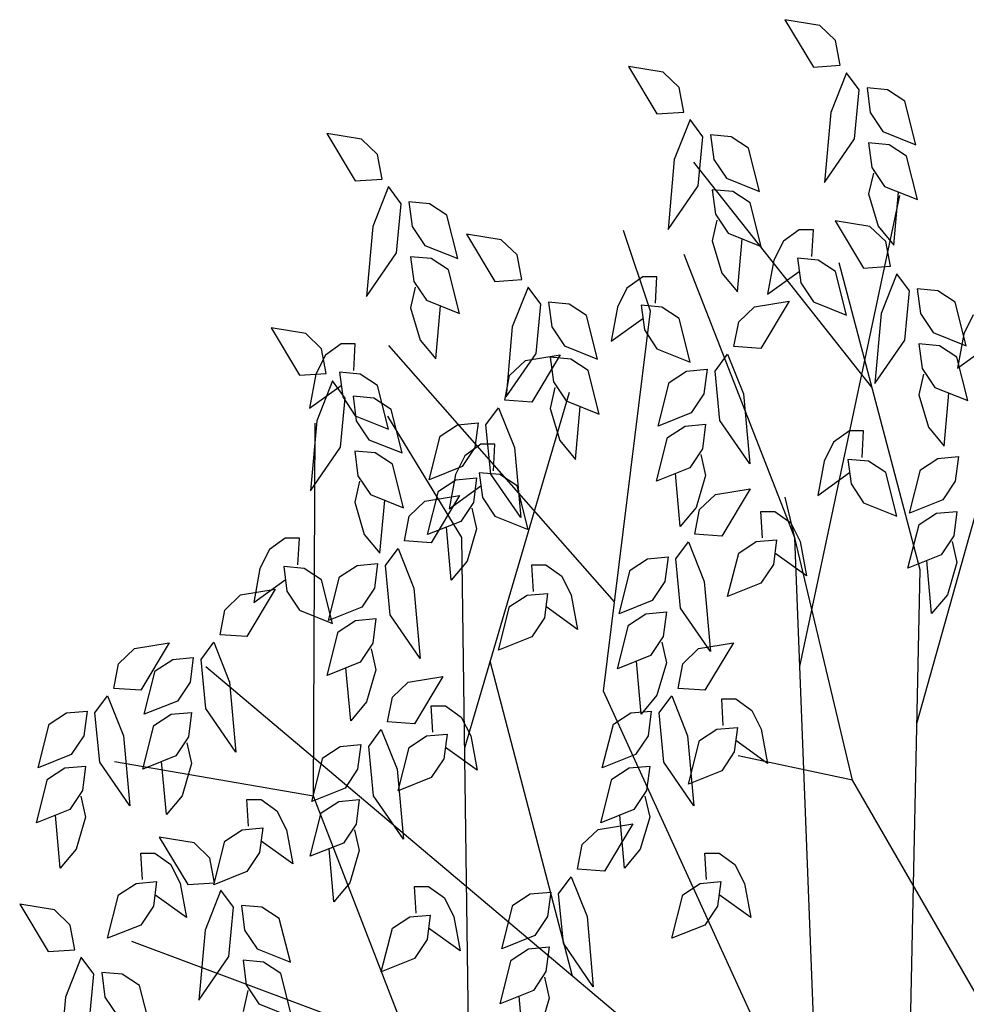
# Model space of a CAD drawing. Header units: metres. Extents: x -54 to 109, y -117 to 84.
# Tile 647 of 656: x 67.48 to 73.32, y 78.23 to 84.3. Entities that reach past the tile are written whole.
import ezdxf

# ---------------------------------------------------------------- set-up
doc = ezdxf.new("R2010")
doc.units = ezdxf.units.M
doc.layers.add('N-WE-GR-BOOM-SD', color=90, linetype='Continuous', lineweight=25)

# ---------------------------------------------------------------- blocks, each defined once
blk = doc.blocks.new('SGR-BOOM_S08_C_ZIJ-D')
at = {"extrusion": (0, 0, -1)}
for p, q in [((-0.4106, 9.4207), (-0.5534, 9.4402)), ((-0.5534, 9.4402), (-0.4365, 9.278)), ((-0.3456, 9.3688), (-0.4106, 9.4207)), ((-0.3262, 9.2844), (-0.3456, 9.3688)), ((-1.054, 9.26), (-1.1968, 9.2795)), ((-1.1968, 9.2795), (-1.0799, 9.1172)), ((-0.4365, 9.278), (-0.3262, 9.2844)), ((-0.989, 9.2081), (-1.054, 9.26)), ((-0.3002, 9.2585), (-0.3651, 9.1222)), ((-0.2482, 9.2001), (-0.3002, 9.2585)), ((-0.9695, 9.1237), (-0.989, 9.2081)), ((-0.2677, 9.0314), (-0.2482, 9.2001)), ((-0.2158, 9.2066), (-0.2028, 9.1222)), ((-0.1313, 9.2001), (-0.2158, 9.2066)), ((-0.0599, 9.1611), (-0.1313, 9.2001)), ((-0.0144, 9.0119), (-0.0599, 9.1611)), ((-1.0799, 9.1172), (-0.9695, 9.1237)), ((-0.3651, 9.1222), (-0.3911, 8.8821)), ((-0.2028, 9.1222), (-0.1508, 9.0573)), ((-0.9436, 9.0977), (-1.0085, 8.9615)), ((-0.8916, 9.0393), (-0.9436, 9.0977)), ((-2.2948, 9.0304), (-2.4377, 9.0498)), ((-2.4377, 9.0498), (-2.3208, 8.8876)), ((-0.8591, 9.0458), (-0.8462, 8.9615)), ((-0.7747, 9.0393), (-0.8591, 9.0458)), ((-0.1508, 9.0573), (-0.0144, 9.0119)), ((-2.2299, 8.9784), (-2.2948, 9.0304)), ((-0.9111, 8.8706), (-0.8916, 9.0393)), ((-0.7033, 9.0004), (-0.7747, 9.0393)), ((-0.3911, 8.8821), (-0.2677, 9.0314)), ((-0.2093, 9.0184), (-0.1963, 8.934)), ((-0.1248, 9.0119), (-0.2093, 9.0184)), ((-0.0534, 8.9729), (-0.1248, 9.0119)), ((-2.2104, 8.8941), (-2.2299, 8.9784)), ((-0.6578, 8.8511), (-0.7033, 9.0004)), ((-1.0085, 8.9615), (-1.0345, 8.7214)), ((-0.1956, 8.1806), (-0.9282, 8.9521)), ((-0.8462, 8.9615), (-0.7942, 8.8966)), ((-0.008, 8.8237), (-0.0534, 8.9729)), ((-0.1898, 8.9145), (-0.2093, 8.8432)), ((-0.1963, 8.934), (-0.1443, 8.8691)), ((-2.3208, 8.8876), (-2.2104, 8.8941)), ((-0.7942, 8.8966), (-0.6578, 8.8511)), ((-2.1844, 8.8681), (-2.2493, 8.7318)), ((-2.1324, 8.8097), (-2.1844, 8.8681)), ((-1.0345, 8.7214), (-0.9111, 8.8706)), ((-0.8527, 8.8576), (-0.8397, 8.7733)), ((-0.7682, 8.8511), (-0.8527, 8.8576)), ((-0.6968, 8.8122), (-0.7682, 8.8511)), ((-0.2093, 8.8432), (-0.1703, 8.7328)), ((-0.1443, 8.8691), (-0.008, 8.8237)), ((-0.1054, 8.6679), (-0.0859, 8.8496)), ((-2.1519, 8.641), (-2.1324, 8.8097)), ((-2.1, 8.8162), (-2.087, 8.7318)), ((-2.0156, 8.8097), (-2.1, 8.8162)), ((-1.9441, 8.7708), (-2.0156, 8.8097)), ((-0.6513, 8.663), (-0.6968, 8.8122)), ((-0.4919, 7.2241), (-0.0804, 8.8378)), ((-0.8397, 8.7733), (-0.7877, 8.7084)), ((-1.8987, 8.6215), (-1.9441, 8.7708)), ((-0.8332, 8.7538), (-0.8527, 8.6824)), ((-0.2038, 8.7318), (-0.3466, 8.7513)), ((-0.3466, 8.7513), (-0.2297, 8.5891)), ((-2.2493, 8.7318), (-2.2753, 8.4917)), ((-2.087, 8.7318), (-2.035, 8.6669)), ((-1.7203, 8.6859), (-1.8632, 8.7054)), ((-1.8632, 8.7054), (-1.7463, 8.5431)), ((-1.1065, 8.4412), (-1.2173, 8.7182)), ((-0.7877, 8.7084), (-0.6513, 8.663)), ((-0.495, 8.7199), (-0.5599, 8.6809)), ((-0.4365, 8.7199), (-0.495, 8.7199)), ((-0.443, 8.629), (-0.4365, 8.7199)), ((-0.1388, 8.6799), (-0.2038, 8.7318)), ((-0.1703, 8.7328), (-0.1054, 8.6679)), ((-1.6554, 8.634), (-1.7203, 8.6859)), ((-0.8527, 8.6824), (-0.8137, 8.5721)), ((-0.7488, 8.5072), (-0.7293, 8.6889)), ((-0.5599, 8.6809), (-0.5989, 8.616)), ((-0.1194, 8.5956), (-0.1388, 8.6799)), ((-2.2753, 8.4917), (-2.1519, 8.641)), ((-2.035, 8.6669), (-1.8987, 8.6215)), ((-2.0935, 8.628), (-2.0805, 8.5436)), ((-2.0091, 8.6215), (-2.0935, 8.628)), ((-1.9376, 8.5826), (-2.0091, 8.6215)), ((-1.6359, 8.5496), (-1.6554, 8.634)), ((-0.5125, 7.6652), (-0.9679, 8.6351)), ((-0.5989, 8.616), (-0.6249, 8.4992)), ((-0.5015, 8.6225), (-0.4885, 8.5382)), ((-0.4171, 8.616), (-0.5015, 8.6225)), ((-0.3456, 8.5771), (-0.4171, 8.616)), ((0.0021, 7.5549), (-0.3305, 8.6074)), ((-1.8922, 8.4333), (-1.9376, 8.5826)), ((-0.8137, 8.5721), (-0.7488, 8.5072)), ((-0.6249, 8.4992), (-0.495, 8.5771)), ((-0.3002, 8.4278), (-0.3456, 8.5771)), ((-0.2297, 8.5891), (-0.1194, 8.5956)), ((-2.0805, 8.5436), (-2.0285, 8.4787)), ((-1.7463, 8.5431), (-1.6359, 8.5496)), ((-1.1384, 8.5591), (-1.2033, 8.5202)), ((-1.0799, 8.5591), (-1.1384, 8.5591)), ((-1.0864, 8.4683), (-1.0799, 8.5591)), ((-0.4885, 8.5382), (-0.4365, 8.4733)), ((-0.0934, 8.5696), (-0.1583, 8.4333)), ((-0.0414, 8.5112), (-0.0934, 8.5696)), ((-2.074, 8.5242), (-2.0935, 8.4528)), ((-1.6099, 8.5237), (-1.6749, 8.3874)), ((-1.558, 8.4653), (-1.6099, 8.5237)), ((-1.2033, 8.5202), (-1.2423, 8.4553)), ((-0.0609, 8.3425), (-0.0414, 8.5112)), ((-0.009, 8.5177), (0.004, 8.4333)), ((0.0755, 8.5112), (-0.009, 8.5177)), ((0.1469, 8.4723), (0.0755, 8.5112)), ((-2.0285, 8.4787), (-1.8922, 8.4333)), ((-1.5255, 8.4718), (-1.5125, 8.3874)), ((-1.4411, 8.4653), (-1.5255, 8.4718)), ((-0.6788, 8.4563), (-0.536, 8.4758)), ((-0.536, 8.4758), (-0.6528, 8.3135)), ((-0.4365, 8.4733), (-0.3002, 8.4278)), ((0.1924, 8.323), (0.1469, 8.4723)), ((-2.0935, 8.4528), (-2.0545, 8.3425)), ((-1.9896, 8.2776), (-1.9701, 8.4593)), ((-1.5775, 8.2965), (-1.558, 8.4653)), ((-1.3697, 8.4263), (-1.4411, 8.4653)), ((-1.3005, 7.1395), (-1.1065, 8.4412)), ((-1.2423, 8.4553), (-1.2683, 8.3385)), ((-1.1449, 8.4618), (-1.1319, 8.3774)), ((-1.0605, 8.4553), (-1.1449, 8.4618)), ((-0.989, 8.4164), (-1.0605, 8.4553)), ((-0.7438, 8.4044), (-0.6788, 8.4563)), ((-1.3242, 8.2771), (-1.3697, 8.4263)), ((-1.2683, 8.3385), (-1.1384, 8.4164)), ((-0.9436, 8.2671), (-0.989, 8.4164)), ((-0.7632, 8.32), (-0.7438, 8.4044)), ((-0.1583, 8.4333), (-0.1843, 8.1932)), ((0.004, 8.4333), (0.056, 8.3684)), ((0.2213, 8.4283), (0.1824, 8.3634)), ((-2.5246, 8.3644), (-2.6674, 8.3839)), ((-2.6674, 8.3839), (-2.5505, 8.2217)), ((-1.6749, 8.3874), (-1.7009, 8.1473)), ((-1.5125, 8.3874), (-1.4606, 8.3225)), ((-1.1319, 8.3774), (-1.0799, 8.3125)), ((0.056, 8.3684), (0.1924, 8.323)), ((-2.4596, 8.3125), (-2.5246, 8.3644)), ((-2.0545, 8.3425), (-1.9896, 8.2776)), ((-0.1843, 8.1932), (-0.0609, 8.3425)), ((0.1824, 8.3634), (0.1564, 8.2466)), ((-2.4402, 8.2282), (-2.4596, 8.3125)), ((-2.3792, 8.3295), (-2.4441, 8.2906)), ((-2.3208, 8.3295), (-2.3792, 8.3295)), ((-2.3273, 8.2386), (-2.3208, 8.3295)), ((-1.2549, 7.4456), (-2.1828, 8.3233)), ((-1.4606, 8.3225), (-1.3242, 8.2771)), ((-1.0799, 8.3125), (-0.9436, 8.2671)), ((-0.6528, 8.3135), (-0.7632, 8.32)), ((-0.0025, 8.3295), (0.0105, 8.2451)), ((0.082, 8.323), (-0.0025, 8.3295)), ((0.1534, 8.2841), (0.082, 8.323)), ((0.1564, 8.2466), (0.2863, 8.3245)), ((-2.4441, 8.2906), (-2.4831, 8.2257)), ((-1.7009, 8.1473), (-1.5775, 8.2965)), ((-1.6859, 8.2207), (-1.6209, 8.2726)), ((-1.6209, 8.2726), (-1.4781, 8.2921)), ((-1.4781, 8.2921), (-1.595, 8.1298)), ((-1.519, 8.2836), (-1.506, 8.1992)), ((-1.4346, 8.2771), (-1.519, 8.2836)), ((-1.3632, 8.2381), (-1.4346, 8.2771)), ((-0.8412, 8.2356), (-0.7892, 8.294)), ((-0.7892, 8.294), (-0.7243, 8.1578)), ((0.1988, 8.1348), (0.1534, 8.2841)), ((-1.3177, 8.0889), (-1.3632, 8.2381)), ((-1.0295, 8.1967), (-0.9581, 8.2356)), ((-0.9581, 8.2356), (-0.8736, 8.2421)), ((-0.8736, 8.2421), (-0.8866, 8.1578)), ((-0.8217, 8.0669), (-0.8412, 8.2356)), ((0.0105, 8.2451), (0.0625, 8.1802)), ((-2.5505, 8.2217), (-2.4402, 8.2282)), ((-2.4831, 8.2257), (-2.5091, 8.1088)), ((-2.4142, 8.2022), (-2.4791, 8.0659)), ((-2.3622, 8.1438), (-2.4142, 8.2022)), ((-2.3857, 8.2321), (-2.3727, 8.1478)), ((-2.3013, 8.2257), (-2.3857, 8.2321)), ((-2.2299, 8.1867), (-2.3013, 8.2257)), ((-1.7053, 8.1363), (-1.6859, 8.2207)), ((-1.506, 8.1992), (-1.4541, 8.1343)), ((-0.011, 7.029), (0.3901, 8.2196)), ((0.017, 8.2257), (-0.0025, 8.1543)), ((-2.5091, 8.1088), (-2.3792, 8.1867)), ((-2.1844, 8.0375), (-2.2299, 8.1867)), ((-1.4995, 8.1797), (-1.519, 8.1084)), ((-1.0749, 8.0474), (-1.0295, 8.1967)), ((0.0625, 8.1802), (0.1988, 8.1348)), ((-2.3817, 7.9751), (-2.3622, 8.1438)), ((-2.3727, 8.1478), (-2.3208, 8.0829)), ((-2.3298, 8.1503), (-2.3168, 8.0659)), ((-2.2453, 8.1438), (-2.3298, 8.1503)), ((-2.1739, 8.1049), (-2.2453, 8.1438)), ((-1.8706, 6.9454), (-1.4391, 8.1643)), ((-1.595, 8.1298), (-1.7053, 8.1363)), ((-1.4541, 8.1343), (-1.3177, 8.0889)), ((-0.8866, 8.1578), (-0.9386, 8.0929)), ((-0.7243, 8.1578), (-0.6983, 7.9177)), ((-0.0025, 8.1543), (0.0365, 8.044)), ((0.1014, 7.9791), (0.1209, 8.1608)), ((-2.1284, 7.9556), (-2.1739, 8.1049)), ((-1.7833, 8.0519), (-1.7313, 8.1103)), ((-1.7313, 8.1103), (-1.6664, 7.9741)), ((-1.519, 8.1084), (-1.4801, 7.998)), ((-1.4151, 7.9331), (-1.3956, 8.1148)), ((-2.4791, 8.0659), (-2.5051, 7.8258)), ((-2.3208, 8.0829), (-2.1844, 8.0375)), ((-2.3168, 8.0659), (-2.2648, 8.001)), ((-1.8825, 7.6657), (-2.1874, 8.0812)), ((-0.9386, 8.0929), (-1.0749, 8.0474)), ((-0.6983, 7.9177), (-0.8217, 8.0669)), ((-2.4922, 6.7795), (-2.4854, 8.0572)), ((-1.9716, 8.013), (-1.9002, 8.0519)), ((-1.9002, 8.0519), (-1.8157, 8.0584)), ((-1.8157, 8.0584), (-1.8287, 7.9741)), ((-1.7638, 7.8832), (-1.7833, 8.0519)), ((-1.036, 8.0085), (-0.9645, 8.0474)), ((-0.9645, 8.0474), (-0.8801, 8.0539)), ((-0.8801, 8.0539), (-0.8931, 7.9696)), ((-0.2882, 8.031), (-0.3531, 7.992)), ((-0.2297, 8.031), (-0.2882, 8.031)), ((-0.2362, 7.9401), (-0.2297, 8.031)), ((0.0365, 8.044), (0.1014, 7.9791)), ((-2.2648, 8.001), (-2.1284, 7.9556)), ((-2.0171, 7.8637), (-1.9716, 8.013)), ((-1.4801, 7.998), (-1.4151, 7.9331)), ((-1.0814, 7.8593), (-1.036, 8.0085)), ((-2.5051, 7.8258), (-2.3817, 7.9751)), ((-1.8287, 7.9741), (-1.8807, 7.9092)), ((-1.8048, 7.9851), (-1.8697, 7.9461)), ((-1.7463, 7.9851), (-1.8048, 7.9851)), ((-1.7528, 7.8942), (-1.7463, 7.9851)), ((-1.6664, 7.9741), (-1.6404, 7.734)), ((-0.8931, 7.9696), (-0.9451, 7.9047)), ((-0.3531, 7.992), (-0.3921, 7.9271)), ((-2.3233, 7.9621), (-2.3103, 7.8777)), ((-2.2388, 7.9556), (-2.3233, 7.9621)), ((-2.1674, 7.9167), (-2.2388, 7.9556)), ((-1.8697, 7.9461), (-1.9087, 7.8812)), ((-0.8996, 7.9501), (-0.8801, 7.8787)), ((-0.2947, 7.9336), (-0.2817, 7.8493)), ((-0.2103, 7.9271), (-0.2947, 7.9336)), ((0.0045, 7.8982), (0.076, 7.9371)), ((0.076, 7.9371), (0.1604, 7.9436)), ((0.1604, 7.9436), (0.1474, 7.8593)), ((-2.122, 7.7674), (-2.1674, 7.9167)), ((-1.8807, 7.9092), (-2.0171, 7.8637)), ((-0.9451, 7.9047), (-1.0814, 7.8593)), ((-0.3921, 7.9271), (-0.4181, 7.8103)), ((-0.1388, 7.8882), (-0.2103, 7.9271)), ((-0.0409, 7.7489), (0.0045, 7.8982)), ((-2.3103, 7.8777), (-2.2583, 7.8128)), ((-1.9781, 7.8248), (-1.9067, 7.8637)), ((-1.9087, 7.8812), (-1.9346, 7.7644)), ((-1.9067, 7.8637), (-1.8222, 7.8702)), ((-1.8222, 7.8702), (-1.8352, 7.7859)), ((-1.8112, 7.8877), (-1.7983, 7.8033)), ((-1.7268, 7.8812), (-1.8112, 7.8877)), ((-1.6404, 7.734), (-1.7638, 7.8832)), ((-1.6554, 7.8423), (-1.7268, 7.8812)), ((-0.984, 7.7035), (-1.0035, 7.8852)), ((-0.8801, 7.8787), (-0.9191, 7.7684)), ((-0.4181, 7.8103), (-0.2882, 7.8882)), ((-0.0934, 7.7389), (-0.1388, 7.8882)), ((-2.3038, 7.8583), (-2.3233, 7.7869)), ((-1.9346, 7.7644), (-1.8048, 7.8423)), ((-1.6099, 7.693), (-1.6554, 7.8423)), ((-0.8397, 7.8133), (-0.6968, 7.8328)), ((-0.6968, 7.8328), (-0.8137, 7.6706)), ((-0.2817, 7.8493), (-0.2297, 7.7844)), ((0.1474, 7.8593), (0.0954, 7.7944)), ((-2.2583, 7.8128), (-2.122, 7.7674)), ((-2.0345, 7.7904), (-1.8917, 7.8098)), ((-2.0235, 7.6756), (-1.9781, 7.8248)), ((-1.8917, 7.8098), (-2.0086, 7.6476)), ((-1.7983, 7.8033), (-1.7463, 7.7385)), ((-0.9046, 7.7614), (-0.8397, 7.8133)), ((-0.275, 6.8348), (-0.5522, 7.8042)), ((0.0954, 7.7944), (-0.0409, 7.7489)), ((-2.3233, 7.7869), (-2.2843, 7.6766)), ((-2.2194, 7.6117), (-2.1999, 7.7934)), ((-2.0995, 7.7385), (-2.0345, 7.7904)), ((-1.8352, 7.7859), (-1.8872, 7.721)), ((-1.8417, 7.7664), (-1.8222, 7.695)), ((-0.9191, 7.7684), (-0.984, 7.7035)), ((-0.9241, 7.6771), (-0.9046, 7.7614)), ((-0.2297, 7.7844), (-0.0934, 7.7389)), ((-2.119, 7.6541), (-2.0995, 7.7385)), ((-1.7463, 7.7385), (-1.6099, 7.693)), ((-0.6464, 7.6646), (-0.6528, 7.7554)), ((-0.6528, 7.7554), (-0.5944, 7.7554)), ((-0.5944, 7.7554), (-0.5295, 7.7165)), ((-0.002, 7.71), (0.0695, 7.7489)), ((0.0695, 7.7489), (0.1539, 7.7554)), ((0.1539, 7.7554), (0.1409, 7.6711)), ((-1.8872, 7.721), (-2.0235, 7.6756)), ((-1.9261, 7.5198), (-1.9456, 7.7015)), ((-1.8222, 7.695), (-1.8612, 7.5847)), ((-0.5295, 7.7165), (-0.4905, 7.6516)), ((-0.0474, 7.5607), (-0.002, 7.71)), ((-2.609, 7.6636), (-2.6739, 7.6246)), ((-2.5505, 7.6636), (-2.609, 7.6636)), ((-2.557, 7.5727), (-2.5505, 7.6636)), ((-2.2843, 7.6766), (-2.2194, 7.6117)), ((-1.8448, 5.3864), (-1.8825, 7.6657)), ((-0.8137, 7.6706), (-0.9241, 7.6771)), ((-0.4125, 5.5213), (-0.5125, 7.6652)), ((0.1409, 7.6711), (0.089, 7.6062)), ((-2.1969, 7.5697), (-2.1449, 7.6281)), ((-2.1449, 7.6281), (-2.08, 7.4919)), ((-2.0086, 7.6476), (-2.119, 7.6541)), ((-1.002, 7.5927), (-0.9501, 7.6511)), ((-0.9501, 7.6511), (-0.8851, 7.5148)), ((-0.7438, 7.6127), (-0.6723, 7.6516)), ((-0.6723, 7.6516), (-0.5879, 7.6581)), ((-0.5879, 7.6581), (-0.6009, 7.5737)), ((-0.4905, 7.6516), (-0.4645, 7.5348)), ((0.1344, 7.6516), (0.1539, 7.5802)), ((-2.6739, 7.6246), (-2.7129, 7.5597)), ((-1.1903, 7.5538), (-1.1189, 7.5927)), ((-1.1189, 7.5927), (-1.0345, 7.5992)), ((-1.0345, 7.5992), (-1.0475, 7.5148)), ((-0.9825, 7.424), (-1.002, 7.5927)), ((-0.7892, 7.4634), (-0.7438, 7.6127)), ((-0.4645, 7.5348), (-0.5944, 7.6127)), ((0.089, 7.6062), (-0.0474, 7.5607)), ((-2.7129, 7.5597), (-2.7389, 7.4429)), ((-2.6155, 7.5662), (-2.6025, 7.4819)), ((-2.5311, 7.5597), (-2.6155, 7.5662)), ((-2.4596, 7.5208), (-2.5311, 7.5597)), ((-2.3852, 7.5308), (-2.3138, 7.5697)), ((-2.3138, 7.5697), (-2.2294, 7.5762)), ((-2.2294, 7.5762), (-2.2423, 7.4919)), ((-2.1774, 7.401), (-2.1969, 7.5697)), ((-1.8612, 7.5847), (-1.9261, 7.5198)), ((-1.5885, 7.4809), (-1.595, 7.5717)), ((-1.595, 7.5717), (-1.5365, 7.5717)), ((-1.5365, 7.5717), (-1.4716, 7.5328)), ((-0.6009, 7.5737), (-0.6528, 7.5088)), ((0.05, 7.405), (0.0305, 7.5867)), ((0.1539, 7.5802), (0.1149, 7.4699)), ((-2.4307, 7.3815), (-2.3852, 7.5308)), ((-1.4716, 7.5328), (-1.4326, 7.4679)), ((-1.2358, 7.4045), (-1.1903, 7.5538)), ((-0.0672, 4.785), (0.0021, 7.5549)), ((-2.7389, 7.4429), (-2.609, 7.5208)), ((-2.4142, 7.3715), (-2.4596, 7.5208)), ((-2.2423, 7.4919), (-2.2943, 7.427)), ((-2.08, 7.4919), (-2.054, 7.2517)), ((-1.0475, 7.5148), (-1.0994, 7.4499)), ((-0.8851, 7.5148), (-0.8591, 7.2747)), ((-0.6528, 7.5088), (-0.7892, 7.4634)), ((-2.8578, 7.417), (-2.7928, 7.4689)), ((-2.7928, 7.4689), (-2.65, 7.4884)), ((-2.65, 7.4884), (-2.7668, 7.3261)), ((-2.6025, 7.4819), (-2.5505, 7.417)), ((-1.6859, 7.429), (-1.6144, 7.4679)), ((-1.6144, 7.4679), (-1.53, 7.4744)), ((-1.53, 7.4744), (-1.543, 7.39)), ((-1.4326, 7.4679), (-1.4066, 7.3511)), ((0.1149, 7.4699), (0.05, 7.405)), ((-2.2943, 7.427), (-2.4307, 7.3815)), ((-1.7313, 7.2797), (-1.6859, 7.429)), ((-1.4066, 7.3511), (-1.5365, 7.429)), ((-1.0994, 7.4499), (-1.2358, 7.4045)), ((-0.8591, 7.2747), (-0.9825, 7.424)), ((-2.8772, 7.3326), (-2.8578, 7.417)), ((-2.5505, 7.417), (-2.4142, 7.3715)), ((-2.054, 7.2517), (-2.1774, 7.401)), ((-1.543, 7.39), (-1.595, 7.3251)), ((-1.1968, 7.3656), (-1.1254, 7.4045)), ((-1.1254, 7.4045), (-1.041, 7.411)), ((-1.041, 7.411), (-1.054, 7.3266)), ((-2.3917, 7.3426), (-2.3203, 7.3815)), ((-2.3203, 7.3815), (-2.2358, 7.388)), ((-2.2358, 7.388), (-2.2488, 7.3037)), ((-1.2423, 7.2163), (-1.1968, 7.3656)), ((-2.7668, 7.3261), (-2.8772, 7.3326)), ((-2.4372, 7.1933), (-2.3917, 7.3426)), ((-1.595, 7.3251), (-1.7313, 7.2797)), ((-1.054, 7.3266), (-1.1059, 7.2617)), ((-3.2294, 7.2852), (-3.0865, 7.3047)), ((-3.0865, 7.3047), (-3.2034, 7.1424)), ((-2.9552, 7.2482), (-2.9032, 7.3067)), ((-2.9032, 7.3067), (-2.8383, 7.1704)), ((-2.2488, 7.3037), (-2.3008, 7.2388)), ((-1.0605, 7.3072), (-1.041, 7.2358)), ((-0.9086, 7.2852), (-0.7657, 7.3047)), ((-0.7657, 7.3047), (-0.8826, 7.1424)), ((-3.2943, 7.2333), (-3.2294, 7.2852)), ((-3.0721, 7.2482), (-2.9876, 7.2547)), ((-2.9876, 7.2547), (-3.0006, 7.1704)), ((-2.2553, 7.2842), (-2.2358, 7.2128)), ((-1.1059, 7.2617), (-1.2423, 7.2163)), ((-0.9735, 7.2333), (-0.9086, 7.2852)), ((-3.3138, 7.1489), (-3.2943, 7.2333)), ((-3.1435, 7.2093), (-3.0721, 7.2482)), ((-2.9357, 7.0795), (-2.9552, 7.2482)), ((-1.1619, 5.9763), (-2.9357, 7.2226)), ((-2.3008, 7.2388), (-2.4372, 7.1933)), ((-1.4276, 6.163), (-1.7656, 7.2418)), ((-1.1449, 7.0606), (-1.1644, 7.2423)), ((-1.041, 7.2358), (-1.0799, 7.1254)), ((-0.993, 7.1489), (-0.9735, 7.2333)), ((-3.1889, 7.0601), (-3.1435, 7.2093)), ((-2.3397, 7.0376), (-2.3592, 7.2193)), ((-2.2358, 7.2128), (-2.2748, 7.1025)), ((-2.1035, 7.1704), (-1.9606, 7.1898)), ((-1.9606, 7.1898), (-2.0775, 7.0276)), ((-3.0006, 7.1704), (-3.0526, 7.1055)), ((-2.8383, 7.1704), (-2.8123, 6.9303)), ((-2.1684, 7.1185), (-2.1035, 7.1704)), ((-3.3918, 7.0645), (-3.3398, 7.1229)), ((-3.3398, 7.1229), (-3.2749, 6.9867)), ((-3.2034, 7.1424), (-3.3138, 7.1489)), ((-0.3582, 5.4223), (-1.3005, 7.1395)), ((-1.0799, 7.1254), (-1.1449, 7.0606)), ((-1.0709, 7.0645), (-1.019, 7.1229)), ((-1.019, 7.1229), (-0.9541, 6.9867)), ((-0.8826, 7.1424), (-0.993, 7.1489)), ((-3.0526, 7.1055), (-3.1889, 7.0601)), ((-2.2748, 7.1025), (-2.3397, 7.0376)), ((-2.1879, 7.0341), (-2.1684, 7.1185)), ((-2.0021, 6.9987), (-2.0086, 7.0895)), ((-2.0086, 7.0895), (-1.9501, 7.0895)), ((-1.9501, 7.0895), (-1.8852, 7.0506)), ((-0.8072, 7.0216), (-0.8137, 7.1125)), ((-0.8137, 7.1125), (-0.7552, 7.1125)), ((-0.7552, 7.1125), (-0.6903, 7.0735)), ((-3.5801, 7.0256), (-3.5086, 7.0645)), ((-3.5086, 7.0645), (-3.4242, 7.071)), ((-3.4242, 7.071), (-3.4372, 6.9867)), ((-3.3723, 6.8958), (-3.3918, 7.0645)), ((-3.15, 7.0211), (-3.0785, 7.0601)), ((-3.0785, 7.0601), (-2.9941, 7.0665)), ((-2.9941, 7.0665), (-3.0071, 6.9822)), ((-2.8123, 6.9303), (-2.9357, 7.0795)), ((-1.2593, 7.0256), (-1.1878, 7.0645)), ((-1.1878, 7.0645), (-1.1034, 7.071)), ((-1.1034, 7.071), (-1.1164, 6.9867)), ((-1.0515, 6.8958), (-1.0709, 7.0645)), ((-0.6903, 7.0735), (-0.6513, 7.0086)), ((-3.6255, 6.8763), (-3.5801, 7.0256)), ((-3.1954, 6.8719), (-3.15, 7.0211)), ((-2.0775, 7.0276), (-2.1879, 7.0341)), ((-1.8852, 7.0506), (-1.8462, 6.9857)), ((-1.3047, 6.8763), (-1.2593, 7.0256)), ((-3.4372, 6.9867), (-3.4892, 6.9218)), ((-3.2749, 6.9867), (-3.2489, 6.7466)), ((-2.2658, 6.9497), (-2.2139, 7.0081)), ((-2.2139, 7.0081), (-2.1489, 6.8719)), ((-2.0995, 6.9467), (-2.028, 6.9857)), ((-2.028, 6.9857), (-1.9436, 6.9922)), ((-1.9436, 6.9922), (-1.9566, 6.9078)), ((-1.8462, 6.9857), (-1.8202, 6.8689)), ((-1.1164, 6.9867), (-1.1684, 6.9218)), ((-0.9541, 6.9867), (-0.9281, 6.7466)), ((-0.9046, 6.9697), (-0.8332, 7.0086)), ((-0.8332, 7.0086), (-0.7488, 7.0151)), ((-0.7488, 7.0151), (-0.7617, 6.9308)), ((-0.6513, 7.0086), (-0.6254, 6.8918)), ((-3.0071, 6.9822), (-3.0591, 6.9173)), ((-3.0136, 6.9627), (-2.9941, 6.8913)), ((-2.3827, 6.9497), (-2.2983, 6.9562)), ((-2.2983, 6.9562), (-2.3113, 6.8719)), ((-0.9501, 6.8204), (-0.9046, 6.9697)), ((-0.6254, 6.8918), (-0.7552, 6.9697)), ((-3.4892, 6.9218), (-3.6255, 6.8763)), ((-3.0591, 6.9173), (-3.1954, 6.8719)), ((-2.4541, 6.9108), (-2.3827, 6.9497)), ((-2.2463, 6.781), (-2.2658, 6.9497)), ((-2.1449, 6.7975), (-2.0995, 6.9467)), ((-1.8202, 6.8689), (-1.9501, 6.9467)), ((-1.1684, 6.9218), (-1.3047, 6.8763)), ((-0.7617, 6.9308), (-0.8137, 6.8659)), ((-0.275, 6.8348), (-0.7462, 6.9179)), ((-3.2489, 6.7466), (-3.3723, 6.8958)), ((-2.4922, 6.7795), (-3.3116, 6.8968)), ((-3.098, 6.7161), (-3.1175, 6.8978)), ((-2.9941, 6.8913), (-3.0331, 6.781)), ((-2.4996, 6.7615), (-2.4541, 6.9108)), ((-1.9566, 6.9078), (-2.0086, 6.8429)), ((-0.9281, 6.7466), (-1.0515, 6.8958)), ((-3.5866, 6.8374), (-3.5151, 6.8763)), ((-3.5151, 6.8763), (-3.4307, 6.8828)), ((-3.4307, 6.8828), (-3.4437, 6.7985)), ((-2.3113, 6.8719), (-2.3632, 6.807)), ((-2.1489, 6.8719), (-2.123, 6.6317)), ((-1.2658, 6.8374), (-1.1943, 6.8763)), ((-1.1943, 6.8763), (-1.1099, 6.8828)), ((-1.1099, 6.8828), (-1.1229, 6.7985)), ((-0.8137, 6.8659), (-0.9501, 6.8204)), ((-3.632, 6.6882), (-3.5866, 6.8374)), ((-2.0086, 6.8429), (-2.1449, 6.7975)), ((-1.3112, 6.6882), (-1.2658, 6.8374)), ((0.5154, 5.6921), (-0.275, 6.8348)), ((-3.4437, 6.7985), (-3.4957, 6.7336)), ((-2.3632, 6.807), (-2.4996, 6.7615)), ((-1.1229, 6.7985), (-1.1749, 6.7336)), ((-3.4502, 6.779), (-3.4307, 6.7076)), ((-3.0331, 6.781), (-3.098, 6.7161)), ((-2.7603, 6.6772), (-2.7668, 6.768)), ((-2.7668, 6.768), (-2.7084, 6.768)), ((-2.7084, 6.768), (-2.6435, 6.7291)), ((-1.6492, 4.9655), (-2.4922, 6.7795)), ((-2.4606, 6.7226), (-2.3892, 6.7615)), ((-2.3892, 6.7615), (-2.3048, 6.768)), ((-2.3048, 6.768), (-2.3178, 6.6837)), ((-2.123, 6.6317), (-2.2463, 6.781)), ((-1.1294, 6.779), (-1.1099, 6.7076)), ((-3.4957, 6.7336), (-3.632, 6.6882)), ((-2.6435, 6.7291), (-2.6045, 6.6642)), ((-2.5061, 6.5733), (-2.4606, 6.7226)), ((-1.1749, 6.7336), (-1.3112, 6.6882)), ((-3.5346, 6.5324), (-3.5541, 6.7141)), ((-3.4307, 6.7076), (-3.4697, 6.5973)), ((-2.3178, 6.6837), (-2.3697, 6.6188)), ((-1.3222, 6.6652), (-1.1793, 6.6847)), ((-1.1793, 6.6847), (-1.2962, 6.5224)), ((-1.2138, 6.5324), (-1.2333, 6.7141)), ((-1.1099, 6.7076), (-1.1489, 6.5973)), ((-2.8578, 6.6253), (-2.7863, 6.6642)), ((-2.7863, 6.6642), (-2.7019, 6.6707)), ((-2.7019, 6.6707), (-2.7149, 6.5863)), ((-2.6045, 6.6642), (-2.5785, 6.5474)), ((-2.3243, 6.6642), (-2.3048, 6.5928)), ((-1.3871, 6.6133), (-1.3222, 6.6652)), ((-2.9841, 6.6193), (-3.127, 6.6387)), ((-3.127, 6.6387), (-3.0101, 6.4765)), ((-2.9192, 6.5674), (-2.9841, 6.6193)), ((-2.9032, 6.476), (-2.8578, 6.6253)), ((-2.5785, 6.5474), (-2.7084, 6.6253)), ((-2.3697, 6.6188), (-2.5061, 6.5733)), ((-1.4066, 6.5289), (-1.3871, 6.6133)), ((-3.4697, 6.5973), (-3.5346, 6.5324)), ((-3.1969, 6.4935), (-3.2034, 6.5843)), ((-3.2034, 6.5843), (-3.145, 6.5843)), ((-3.145, 6.5843), (-3.08, 6.5454)), ((-2.7149, 6.5863), (-2.7668, 6.5214)), ((-2.4087, 6.4176), (-2.4282, 6.5993)), ((-2.3048, 6.5928), (-2.3437, 6.4825)), ((-1.1489, 6.5973), (-1.2138, 6.5324)), ((-0.8761, 6.4935), (-0.8826, 6.5843)), ((-0.8826, 6.5843), (-0.8242, 6.5843)), ((-0.8242, 6.5843), (-0.7592, 6.5454)), ((-2.8997, 6.483), (-2.9192, 6.5674)), ((-3.08, 6.5454), (-3.0411, 6.4805)), ((-2.7668, 6.5214), (-2.9032, 6.476)), ((-1.2962, 6.5224), (-1.4066, 6.5289)), ((-0.7592, 6.5454), (-0.7203, 6.4805)), ((-3.2943, 6.4416), (-3.2229, 6.4805)), ((-3.2229, 6.4805), (-3.1385, 6.487)), ((-3.1385, 6.487), (-3.1515, 6.4026)), ((-3.0411, 6.4805), (-3.0151, 6.3637)), ((-3.0101, 6.4765), (-2.8997, 6.483)), ((-2.3437, 6.4825), (-2.4087, 6.4176)), ((-1.4846, 6.4446), (-1.4326, 6.503)), ((-1.4326, 6.503), (-1.3677, 6.3667)), ((-0.9735, 6.4416), (-0.9021, 6.4805)), ((-0.9021, 6.4805), (-0.8177, 6.487)), ((-0.8177, 6.487), (-0.8307, 6.4026)), ((-0.7203, 6.4805), (-0.6943, 6.3637)), ((-2.8737, 6.457), (-2.9387, 6.3208)), ((-2.8218, 6.3986), (-2.8737, 6.457)), ((-2.071, 6.3787), (-2.0775, 6.4695)), ((-2.0775, 6.4695), (-2.0191, 6.4695)), ((-2.0191, 6.4695), (-1.9541, 6.4306)), ((-1.6729, 6.4056), (-1.6014, 6.4446)), ((-1.6014, 6.4446), (-1.517, 6.451)), ((-1.517, 6.451), (-1.53, 6.3667)), ((-1.4651, 6.2758), (-1.4846, 6.4446)), ((-3.3398, 6.2923), (-3.2943, 6.4416)), ((-3.0151, 6.3637), (-3.145, 6.4416)), ((-1.9541, 6.4306), (-1.9151, 6.3657)), ((-1.019, 6.2923), (-0.9735, 6.4416)), ((-0.6943, 6.3637), (-0.8242, 6.4416)), ((-3.5586, 6.3896), (-3.7015, 6.4091)), ((-3.7015, 6.4091), (-3.5846, 6.2469)), ((-3.4937, 6.3377), (-3.5586, 6.3896)), ((-3.1515, 6.4026), (-3.2034, 6.3377)), ((-2.8413, 6.2299), (-2.8218, 6.3986)), ((-2.7893, 6.4051), (-2.7763, 6.3208)), ((-2.7049, 6.3986), (-2.7893, 6.4051)), ((-2.6335, 6.3597), (-2.7049, 6.3986)), ((-1.7183, 6.2564), (-1.6729, 6.4056)), ((-0.8307, 6.4026), (-0.8826, 6.3377)), ((-2.588, 6.2104), (-2.6335, 6.3597)), ((-2.1684, 6.3267), (-2.097, 6.3657)), ((-2.097, 6.3657), (-2.0126, 6.3722)), ((-2.0126, 6.3722), (-2.0255, 6.2878)), ((-1.9151, 6.3657), (-1.8892, 6.2489)), ((-1.53, 6.3667), (-1.582, 6.3018)), ((-1.3677, 6.3667), (-1.3417, 6.1266)), ((-3.4742, 6.2534), (-3.4937, 6.3377)), ((-3.2034, 6.3377), (-3.3398, 6.2923)), ((-2.9387, 6.3208), (-2.9647, 6.0806)), ((-2.7763, 6.3208), (-2.7244, 6.2559)), ((-2.2139, 6.1775), (-2.1684, 6.3267)), ((-1.8892, 6.2489), (-2.0191, 6.3267)), ((-0.8826, 6.3377), (-1.019, 6.2923)), ((-2.0951, 5.9251), (-3.2405, 6.2809)), ((-2.0255, 6.2878), (-2.0775, 6.2229)), ((-1.582, 6.3018), (-1.7183, 6.2564)), ((-1.3417, 6.1266), (-1.4651, 6.2758)), ((-3.5846, 6.2469), (-3.4742, 6.2534)), ((-2.7244, 6.2559), (-2.588, 6.2104)), ((-1.6794, 6.2174), (-1.6079, 6.2564)), ((-1.6079, 6.2564), (-1.5235, 6.2628)), ((-1.5235, 6.2628), (-1.5365, 6.1785)), ((-3.4482, 6.2274), (-3.5131, 6.0911)), ((-3.3962, 6.169), (-3.4482, 6.2274)), ((-2.9647, 6.0806), (-2.8413, 6.2299)), ((-2.7828, 6.2169), (-2.7698, 6.1326)), ((-2.6984, 6.2104), (-2.7828, 6.2169)), ((-2.627, 6.1715), (-2.6984, 6.2104)), ((-2.0775, 6.2229), (-2.2139, 6.1775)), ((-1.7248, 6.0682), (-1.6794, 6.2174)), ((-3.3638, 6.1755), (-3.3508, 6.0911)), ((-3.2794, 6.169), (-3.3638, 6.1755)), ((-1.5365, 6.1785), (-1.5885, 6.1136)), ((-3.4157, 6.0003), (-3.3962, 6.169)), ((-3.2079, 6.1301), (-3.2794, 6.169)), ((-2.5815, 6.0222), (-2.627, 6.1715)), ((-1.543, 6.159), (-1.5235, 6.0876)), ((-3.1625, 5.9808), (-3.2079, 6.1301)), ((-2.7633, 6.1131), (-2.7828, 6.0417)), ((-2.7698, 6.1326), (-2.7179, 6.0677)), ((-1.5885, 6.1136), (-1.7248, 6.0682)), ((-3.5131, 6.0911), (-3.5391, 5.851)), ((-3.3508, 6.0911), (-3.2988, 6.0262)), ((-1.6274, 5.9124), (-1.6469, 6.0941)), ((-1.5235, 6.0876), (-1.5625, 5.9773)), ((-2.7179, 6.0677), (-2.5815, 6.0222))]:
    blk.add_line(p, q, dxfattribs=at)

msp = doc.modelspace()

# ---------------------------------------------------------------- block references
at = {"layer": 'N-WE-GR-BOOM-SD', "xscale": 1.5, "yscale": 1.8, "zscale": 1.8}
msp.add_blockref('SGR-BOOM_S08_C_ZIJ-D', (73.0341, 67.3066), dxfattribs=at)

doc.saveas('drawing.dxf')
